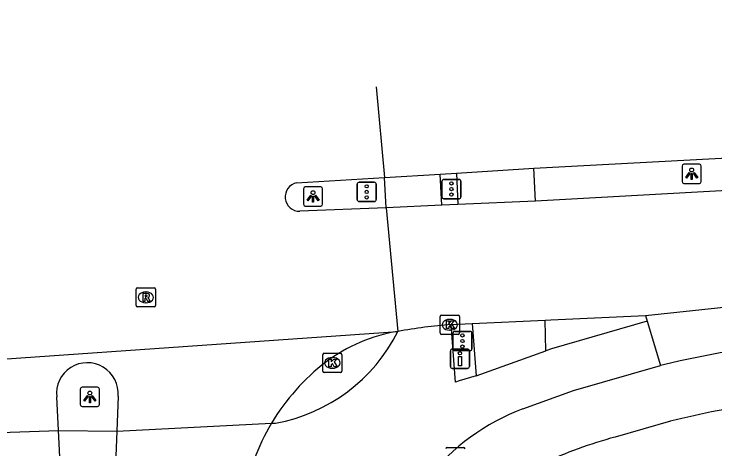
# Model space of a CAD drawing. Extents: x 160026 to 161302, y 384757 to 385701.
# Drawn here: x 160839.9 to 160876.35, y 385310.99 to 385333.63 of the extents above; entities that cross this region are included whole.
import ezdxf

# ---------------------------------------------------------------- set-up
doc = ezdxf.new("R2010")
doc.units = 0
for name, color, linetype in [('IMGEO_Drukknoppaal', 7, 'Continuous'), ('IMGEO_Fietspad_open', 7, 'Continuous'), ('IMGEO_Kolk', 7, 'Continuous'), ('IMGEO_Lichtpunt', 7, 'Continuous'), ('IMGEO_Rijbaan_lokaal_gesloten', 7, 'Continuous'), ('IMGEO_Rioolput', 7, 'Continuous'), ('IMGEO_Verkeersregelinstallatiepaal', 7, 'Continuous'), ('IMGEO_Voetpad_open', 7, 'Continuous')]:
    doc.layers.add(name, color=color, linetype=linetype)

msp = doc.modelspace()

# ---------------------------------------------------------------- linework, layer by layer
at = {"layer": 'IMGEO_Drukknoppaal'}
for p, q in [((160862.691, 385316.186), (160863.481, 385316.186)), ((160863.481, 385316.186), (160862.691, 385316.186)), ((160862.591, 385315.286), (160862.591, 385316.086)), ((160862.591, 385316.086), (160862.591, 385315.286)), ((160863.581, 385316.086), (160863.581, 385315.286)), ((160863.581, 385315.286), (160863.581, 385316.086)), ((160863.481, 385315.186), (160862.691, 385315.186)), ((160862.691, 385315.186), (160863.481, 385315.186))]:
    msp.add_line(p, q, dxfattribs=at)
msp.add_lwpolyline([(160863.161, 385315.811), (160863.161, 385315.311), (160863.011, 385315.311), (160863.011, 385315.811), (160863.161, 385315.811)], dxfattribs=at)
msp.add_circle((160863.086, 385315.976), 0.085, dxfattribs=at)
for centre, start, end in [((160862.691, 385316.086), 90, 180), ((160862.691, 385316.086), 90, 180), ((160863.481, 385316.086), 0, 90), ((160863.481, 385316.086), 360, 90), ((160862.691, 385315.286), 180, 270), ((160862.691, 385315.286), 180, 270), ((160863.481, 385315.286), 270, 0), ((160863.481, 385315.286), 270, 0)]:
    msp.add_arc(centre, 0.1, start, end, dxfattribs=at)
at = {"layer": 'IMGEO_Fietspad_open'}
for points in [[(160862.139, 385323.676), (160862.067, 385325.299)], [(160859.255, 385323.548), (160859.167, 385325.121)], [(160872.821, 385317.651), (160867.847, 385316.2), (160867.562, 385316.099)], [(160863.924, 385314.805), (160863.041, 385314.546), (160862.852, 385314.463), (160862.639, 385317.47)], [(160863.924, 385314.805), (160867.562, 385316.099)], [(160866.366, 385313.079), (160869.001, 385314.037), (160873.513, 385315.333)], [(160853.284, 385312.327), (160853.501, 385312.338)], [(160842.214, 385311.956), (160845.243, 385311.91)]]:
    msp.add_lwpolyline(points, dxfattribs=at)
for centre, radius, start, end in [((160851.939, 385321.03), 8.831, 280.1904, 333.6647), ((160870.409, 385302.312), 11.501, 110.5799, 141.516)]:
    msp.add_arc(centre, radius, start, end, dxfattribs=at)
at = {"layer": 'IMGEO_Kolk'}
for p, q in [((160862.137, 385317.955), (160862.989, 385317.955)), ((160862.062, 385317.029), (160862.062, 385317.881)), ((160862.55, 385317.735), (160862.575, 385317.735)), ((160863.063, 385317.881), (160863.063, 385317.029)), ((160862.989, 385316.955), (160862.137, 385316.955)), ((160862.573, 385317.175), (160862.548, 385317.175)), ((160855.953, 385315.044), (160855.953, 385315.896)), ((160856.028, 385315.97), (160856.88, 385315.97)), ((160856.441, 385315.75), (160856.466, 385315.75)), ((160856.954, 385315.896), (160856.954, 385315.044)), ((160856.464, 385315.19), (160856.439, 385315.19)), ((160856.88, 385314.97), (160856.028, 385314.97)), ((160862.425, 385311.065), (160863.277, 385311.065))]:
    msp.add_line(p, q, dxfattribs=at)
for points in [[(160862.137, 385317.955), (160862.989, 385317.955)], [(160862.062, 385317.029), (160862.062, 385317.881)], [(160862.383, 385317.655), (160862.506, 385317.655), (160862.506, 385317.504), (160862.636, 385317.655), (160862.8, 385317.655), (160862.654, 385317.504), (160862.807, 385317.255), (160862.655, 385317.255), (160862.57, 385317.419), (160862.506, 385317.352), (160862.506, 385317.255), (160862.383, 385317.255), (160862.383, 385317.655)], [(160863.063, 385317.881), (160863.063, 385317.029)], [(160862.989, 385316.955), (160862.137, 385316.955)], [(160855.953, 385315.044), (160855.953, 385315.896)], [(160856.028, 385315.97), (160856.88, 385315.97)], [(160856.954, 385315.896), (160856.954, 385315.044)], [(160856.274, 385315.67), (160856.397, 385315.67), (160856.397, 385315.519), (160856.527, 385315.67), (160856.691, 385315.67), (160856.545, 385315.519), (160856.698, 385315.27), (160856.546, 385315.27), (160856.461, 385315.434), (160856.397, 385315.367), (160856.397, 385315.27), (160856.274, 385315.27), (160856.274, 385315.67)], [(160856.88, 385314.97), (160856.028, 385314.97)], [(160862.425, 385311.065), (160863.277, 385311.065)]]:
    msp.add_lwpolyline(points, dxfattribs=at)
for centre, start, end in [((160862.139, 385317.879), 91.552, 178.448), ((160862.139, 385317.879), 91.552, 178.448), ((160862.987, 385317.879), 1.552, 88.448), ((160862.987, 385317.879), 1.552, 88.448), ((160862.139, 385317.031), 181.552, 268.448), ((160862.139, 385317.031), 181.552, 268.448), ((160862.987, 385317.031), 271.552, 358.448), ((160862.987, 385317.031), 271.552, 358.448), ((160856.03, 385315.894), 91.552, 178.448), ((160856.03, 385315.894), 91.552, 178.448), ((160856.878, 385315.894), 1.552, 88.448), ((160856.878, 385315.894), 1.552, 88.448), ((160856.03, 385315.046), 181.552, 268.448), ((160856.03, 385315.046), 181.552, 268.448), ((160856.878, 385315.046), 271.552, 358.448), ((160856.878, 385315.046), 271.552, 358.448), ((160862.427, 385310.989), 91.552, 178.448), ((160862.427, 385310.989), 91.552, 178.448), ((160863.275, 385310.989), 1.552, 88.448), ((160863.275, 385310.989), 1.552, 88.448)]:
    msp.add_arc(centre, 0.0765, start, end, dxfattribs=at)
for centre, major_axis, ratio, start_param, end_param in [((160862.549, 385317.455), (-0.387, 0.002), 0.722429, 4.712389, 7.853982), ((160862.574, 385317.455), (-0.39, 0.002), 0.717154, 1.570796, 4.712389), ((160856.44, 385315.47), (-0.387, 0.002), 0.722429, 4.712389, 7.853982), ((160856.465, 385315.47), (-0.39, 0.002), 0.717154, 1.570796, 4.712389)]:
    msp.add_ellipse(centre, major_axis=major_axis, ratio=ratio, start_param=start_param, end_param=end_param, dxfattribs=at)
at = {"layer": 'IMGEO_Lichtpunt'}
for p, q in [((160874.639, 385325.712), (160874.639, 385324.905)), ((160874.639, 385325.712), (160874.639, 385324.905)), ((160875.541, 385325.807), (160874.733, 385325.807)), ((160875.541, 385325.807), (160874.733, 385325.807)), ((160875.635, 385324.905), (160875.635, 385325.712)), ((160875.635, 385324.905), (160875.635, 385325.712)), ((160854.952, 385324.535), (160854.952, 385323.728)), ((160854.952, 385324.535), (160854.952, 385323.728)), ((160855.854, 385324.63), (160855.046, 385324.63)), ((160855.854, 385324.63), (160855.046, 385324.63)), ((160855.948, 385323.728), (160855.948, 385324.535)), ((160855.948, 385323.728), (160855.948, 385324.535)), ((160874.733, 385324.811), (160875.541, 385324.811)), ((160874.733, 385324.811), (160875.541, 385324.811)), ((160855.046, 385323.634), (160855.854, 385323.634)), ((160855.046, 385323.634), (160855.854, 385323.634)), ((160843.347, 385314.105), (160843.347, 385313.298)), ((160843.347, 385314.105), (160843.347, 385313.298)), ((160844.249, 385314.2), (160843.441, 385314.2)), ((160844.249, 385314.2), (160843.441, 385314.2)), ((160844.343, 385313.298), (160844.343, 385314.105)), ((160844.343, 385313.298), (160844.343, 385314.105)), ((160843.441, 385313.204), (160844.249, 385313.204)), ((160843.441, 385313.204), (160844.249, 385313.204))]:
    msp.add_line(p, q, dxfattribs=at)
for points in [[(160875.013, 385325.376), (160875.052, 385325.348), (160874.864, 385325.086), (160874.826, 385325.113), (160875.013, 385325.376)], [(160875.115, 385325.328), (160875.162, 385325.328), (160875.162, 385325.006), (160875.115, 385325.006), (160875.115, 385325.328)], [(160875.225, 385325.348), (160875.263, 385325.375), (160875.45, 385325.113), (160875.411, 385325.085), (160875.225, 385325.348)], [(160855.326, 385324.199), (160855.365, 385324.171), (160855.177, 385323.909), (160855.139, 385323.936), (160855.326, 385324.199)], [(160855.428, 385324.151), (160855.475, 385324.151), (160855.475, 385323.829), (160855.428, 385323.829), (160855.428, 385324.151)], [(160855.538, 385324.171), (160855.576, 385324.198), (160855.763, 385323.936), (160855.724, 385323.908), (160855.538, 385324.171)], [(160843.721, 385313.769), (160843.76, 385313.741), (160843.572, 385313.479), (160843.534, 385313.506), (160843.721, 385313.769)], [(160843.823, 385313.721), (160843.87, 385313.721), (160843.87, 385313.399), (160843.823, 385313.399), (160843.823, 385313.721)], [(160843.933, 385313.741), (160843.971, 385313.768), (160844.158, 385313.506), (160844.119, 385313.478), (160843.933, 385313.741)]]:
    msp.add_lwpolyline(points, dxfattribs=at)
for centre in [(160875.138, 385325.51), (160855.451, 385324.333), (160843.846, 385313.903)]:
    msp.add_circle(centre, 0.0994, dxfattribs=at)
for centre, start, end in [((160874.733, 385325.712), 90, 180), ((160874.733, 385325.712), 90, 180), ((160875.541, 385325.712), 0, 90), ((160875.541, 385325.712), 0, 90), ((160874.733, 385324.905), 180, 270), ((160874.733, 385324.905), 180, 270), ((160875.541, 385324.905), 270, 0), ((160875.541, 385324.905), 270, 360), ((160855.046, 385324.535), 90, 180), ((160855.046, 385324.535), 90, 180), ((160855.854, 385324.535), 0, 90), ((160855.854, 385324.535), 0, 90), ((160855.046, 385323.728), 180, 270), ((160855.046, 385323.728), 180, 270), ((160855.854, 385323.728), 270, 0), ((160855.854, 385323.728), 270, 360), ((160843.441, 385314.105), 90, 180), ((160843.441, 385314.105), 90, 180), ((160844.249, 385314.105), 0, 90), ((160844.249, 385314.105), 0, 90), ((160843.441, 385313.298), 180, 270), ((160843.441, 385313.298), 180, 270), ((160844.249, 385313.298), 270, 0), ((160844.249, 385313.298), 270, 360)]:
    msp.add_arc(centre, 0.0946, start, end, dxfattribs=at)
at = {"layer": 'IMGEO_Rijbaan_lokaal_gesloten'}
for points in [[(160872.734, 385317.942), (160878.109, 385318.511), (160939.926, 385321.572), (161002.691, 385324.976), (161116.828, 385330.675), (161175.105, 385333.21), (161187.334, 385333.626)], [(160858.736, 385329.845), (160859.167, 385325.121)], [(160866.936, 385325.599), (160893.255, 385327.001), (160895.568, 385327.226), (160896.526, 385327.32)], [(160862.903, 385325.351), (160866.936, 385325.599)], [(160859.167, 385325.121), (160862.067, 385325.299)], [(160862.067, 385325.299), (160862.903, 385325.351)], [(160896.621, 385325.464), (160895.593, 385325.411), (160880.126, 385324.615), (160867.012, 385323.892)], [(160854.596, 385324.84), (160859.167, 385325.121)], [(160867.012, 385323.892), (160862.975, 385323.713)], [(160859.255, 385323.548), (160854.758, 385323.359)], [(160862.139, 385323.676), (160859.255, 385323.548)], [(160859.255, 385323.548), (160859.853, 385317.112)], [(160862.975, 385323.713), (160862.139, 385323.676)], [(160867.517, 385317.701), (160867.815, 385317.715), (160872.734, 385317.942)], [(160872.734, 385317.942), (160872.821, 385317.651)], [(160863.719, 385317.527), (160867.517, 385317.701)], [(160872.821, 385317.651), (160873.513, 385315.333)], [(160862.639, 385317.47), (160863.719, 385317.527)], [(160829.079, 385314.948), (160859.853, 385317.112)], [(160842.214, 385311.956), (160842.122, 385313.698)], [(160845.309, 385313.739), (160845.243, 385311.91)], [(160845.243, 385311.91), (160853.284, 385312.327)], [(160833.633, 385311.652), (160842.214, 385311.956)], [(160842.377, 385308.872), (160842.214, 385311.956)], [(160845.243, 385311.91), (160845.133, 385308.903)]]:
    msp.add_lwpolyline(points, dxfattribs=at)
for centre, radius, start, end in [((160854.751, 385324.108), 0.749, 101.9633, 270.5217), ((160865.356, 385285.307), 32.278, 94.8285, 99.8162), ((160861.319, 385308.511), 8.725, 99.6695, 126.6278), ((160886.839, 385260.334), 56.591, 95.0245, 103.6203), ((160843.713, 385313.878), 1.602, 355.0362, 186.4379), ((160863.019, 385306.532), 11.329, 127.5579, 149.2353), ((160863.025, 385306.534), 11.334, 149.26, 159.9418)]:
    msp.add_arc(centre, radius, start, end, dxfattribs=at)
at = {"layer": 'IMGEO_Rioolput'}
for p, q in [((160846.329, 385319.382), (160847.181, 385319.382)), ((160846.254, 385318.456), (160846.254, 385319.308)), ((160846.742, 385319.162), (160846.767, 385319.162)), ((160847.255, 385319.308), (160847.255, 385318.456)), ((160847.181, 385318.382), (160846.329, 385318.382)), ((160846.765, 385318.602), (160846.74, 385318.602))]:
    msp.add_line(p, q, dxfattribs=at)
for points in [[(160846.329, 385319.382), (160847.181, 385319.382)], [(160846.254, 385318.456), (160846.254, 385319.308)], [(160846.843, 385319.08), (160846.591, 385319.082), (160846.591, 385318.682)], [(160847.255, 385319.308), (160847.255, 385318.456)], [(160846.591, 385318.682), (160846.715, 385318.682), (160846.715, 385318.844), (160846.726, 385318.844)], [(160846.769, 385319.001), (160846.715, 385319.001), (160846.715, 385318.92)], [(160846.715, 385318.92), (160846.767, 385318.92)], [(160846.773, 385318.815), (160846.844, 385318.682), (160846.984, 385318.682), (160846.919, 385318.808)], [(160847.181, 385318.382), (160846.329, 385318.382)]]:
    msp.add_lwpolyline(points, dxfattribs=at)
for centre, radius, start, end in [((160846.331, 385319.306), 0.0765, 91.552, 178.448), ((160846.331, 385319.306), 0.0765, 91.552, 178.448), ((160847.179, 385319.306), 0.0765, 1.552, 88.448), ((160847.179, 385319.306), 0.0765, 1.552, 88.448), ((160846.842, 385318.97), 0.109, 350.3612, 89.416), ((160846.725, 385318.791), 0.0533, 26.0293, 88.6989), ((160846.751, 385319.109), 0.19, 274.7715, 282.9687), ((160846.775, 385318.905), 0.0964, 77.0061, 93.1865), ((160846.789, 385318.962), 0.0378, 276.6634, 79.6772), ((160846.84, 385318.97), 0.112, 277.5842, 350.9817), ((160846.824, 385318.755), 0.108, 29.5134, 73.7905), ((160846.331, 385318.458), 0.0765, 181.552, 268.448), ((160846.331, 385318.458), 0.0765, 181.552, 268.448), ((160847.179, 385318.458), 0.0765, 271.552, 358.448), ((160847.179, 385318.458), 0.0765, 271.552, 358.448)]:
    msp.add_arc(centre, radius, start, end, dxfattribs=at)
for centre, major_axis, ratio, start_param, end_param in [((160846.741, 385318.882), (-0.387, 0.002), 0.722429, 4.712389, 7.853982), ((160846.766, 385318.882), (-0.39, 0.002), 0.717154, 1.570796, 4.712389)]:
    msp.add_ellipse(centre, major_axis=major_axis, ratio=ratio, start_param=start_param, end_param=end_param, dxfattribs=at)
at = {"layer": 'IMGEO_Verkeersregelinstallatiepaal'}
for p, q in [((160857.844, 385324.87), (160858.634, 385324.87)), ((160858.634, 385324.87), (160857.844, 385324.87)), ((160862.152, 385324.117), (160862.152, 385324.917)), ((160862.152, 385324.917), (160862.152, 385324.117)), ((160862.252, 385325.017), (160863.042, 385325.017)), ((160863.042, 385325.017), (160862.252, 385325.017)), ((160863.142, 385324.917), (160863.142, 385324.117)), ((160863.142, 385324.117), (160863.142, 385324.917)), ((160857.744, 385323.97), (160857.744, 385324.77)), ((160857.744, 385324.77), (160857.744, 385323.97)), ((160858.734, 385324.77), (160858.734, 385323.97)), ((160858.734, 385323.97), (160858.734, 385324.77)), ((160858.634, 385323.87), (160857.844, 385323.87)), ((160857.844, 385323.87), (160858.634, 385323.87)), ((160863.042, 385324.017), (160862.252, 385324.017)), ((160862.252, 385324.017), (160863.042, 385324.017)), ((160862.722, 385316.209), (160862.722, 385317.009)), ((160862.722, 385317.009), (160862.722, 385316.209)), ((160862.822, 385317.109), (160863.612, 385317.109)), ((160863.612, 385317.109), (160862.822, 385317.109)), ((160863.712, 385317.009), (160863.712, 385316.209)), ((160863.712, 385316.209), (160863.712, 385317.009)), ((160863.612, 385316.109), (160862.822, 385316.109)), ((160862.822, 385316.109), (160863.612, 385316.109))]:
    msp.add_line(p, q, dxfattribs=at)
for centre in [(160862.647, 385324.807), (160858.239, 385324.66), (160862.647, 385324.517), (160858.239, 385324.37), (160858.239, 385324.08), (160862.647, 385324.227), (160863.217, 385316.899), (160863.217, 385316.609), (160863.217, 385316.319)]:
    msp.add_circle(centre, 0.085, dxfattribs=at)
for centre, start, end in [((160857.844, 385324.77), 90, 180), ((160857.844, 385324.77), 90, 180), ((160858.634, 385324.77), 0, 90), ((160858.634, 385324.77), 360, 90), ((160862.252, 385324.917), 90, 180), ((160862.252, 385324.917), 90, 180), ((160863.042, 385324.917), 0, 90), ((160863.042, 385324.917), 360, 90), ((160862.252, 385324.117), 180, 270), ((160862.252, 385324.117), 180, 270), ((160863.042, 385324.117), 270, 0), ((160863.042, 385324.117), 270, 0), ((160857.844, 385323.97), 180, 270), ((160857.844, 385323.97), 180, 270), ((160858.634, 385323.97), 270, 0), ((160858.634, 385323.97), 270, 0), ((160862.822, 385317.009), 90, 180), ((160862.822, 385317.009), 90, 180), ((160863.612, 385317.009), 0, 90), ((160863.612, 385317.009), 360, 90), ((160862.822, 385316.209), 180, 270), ((160862.822, 385316.209), 180, 270), ((160863.612, 385316.209), 270, 0), ((160863.612, 385316.209), 270, 0)]:
    msp.add_arc(centre, 0.1, start, end, dxfattribs=at)
at = {"layer": 'IMGEO_Voetpad_open'}
for points in [[(160867.012, 385323.892), (160866.936, 385325.599)], [(160862.903, 385325.351), (160862.975, 385323.713)], [(160867.562, 385316.099), (160867.517, 385317.701)], [(160863.719, 385317.527), (160863.924, 385314.805)], [(160874.028, 385312.433), (160871.163, 385311.613)]]:
    msp.add_lwpolyline(points, dxfattribs=at)
for centre, radius, start, end in [((160883.769, 385274.471), 39.192, 97.0811, 104.392), ((160876.963, 385289.98), 22.397, 105.0079, 115.3999)]:
    msp.add_arc(centre, radius, start, end, dxfattribs=at)

doc.saveas('drawing.dxf')
